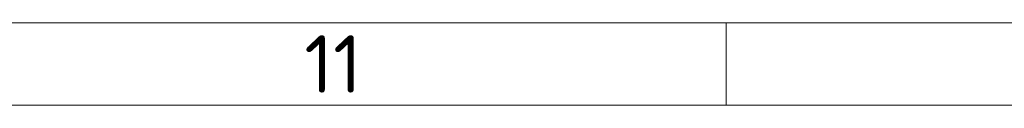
# Model space of a CAD drawing. Header units: millimetres. Extents: x 5 to 589, y 5 to 415.
# Tile 407 of 408: x 493 to 553, y 410 to 415. Entities that reach past the tile are written whole.
import ezdxf

# ---------------------------------------------------------------- set-up
doc = ezdxf.new("R2010")
doc.units = ezdxf.units.MM
doc.layers.add('Rahmen (ISO)', color=7, linetype='Continuous', lineweight=70)
doc.styles.add('Notiztext (ISO)', font='isocpeur.ttf')

# ---------------------------------------------------------------- blocks, each defined once
blk = doc.blocks.new('Ränder Basler-A2')
at = {"layer": 'Rahmen (ISO)', "color": 7, "lineweight": 18}
blk.add_line((589, 415), (5, 415), dxfattribs=at)
at = {"layer": 'Rahmen (ISO)', "lineweight": 18}
for p, q in [((536.167, 410), (536.167, 415)), ((488.333, 410), (536.167, 410)), ((536.167, 410), (584, 410))]:
    blk.add_line(p, q, dxfattribs=at)
at = {"layer": 'Rahmen (ISO)', "insert": (512.25, 412.5), "char_height": 3.5, "attachment_point": 5, "style": 'Notiztext (ISO)'}
blk.add_mtext('\\fISOCPEUR|b0|i0;11', dxfattribs=at)

msp = doc.modelspace()

# ---------------------------------------------------------------- block references
msp.add_blockref('Ränder Basler-A2', (0, 0))

doc.saveas('drawing.dxf')
